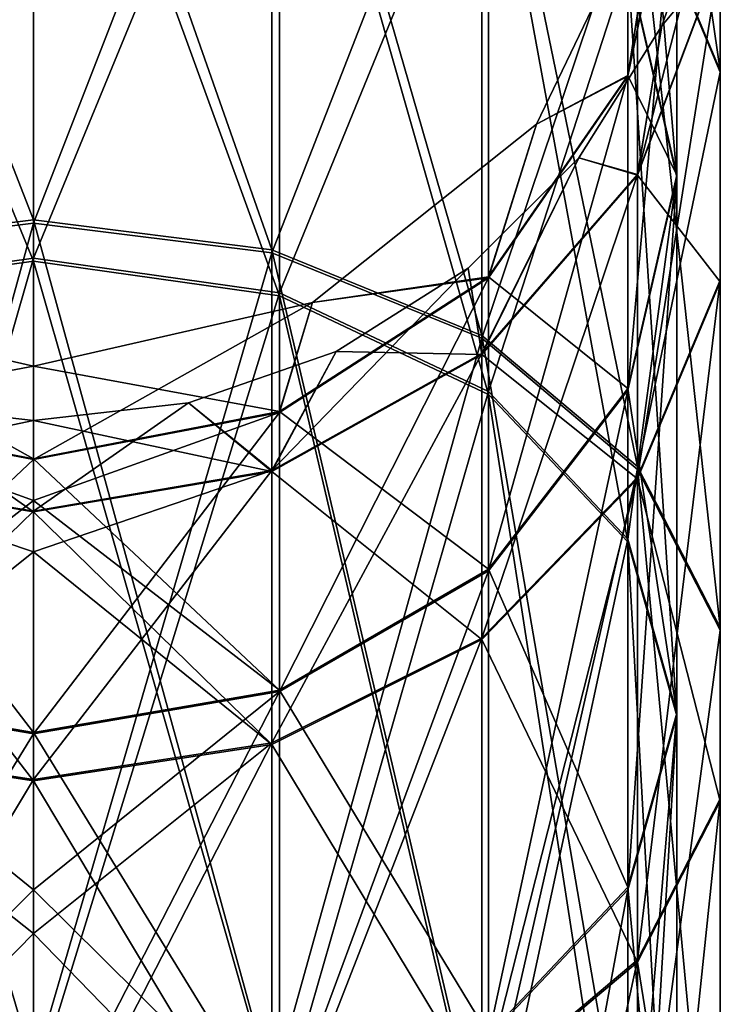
# Model space of a CAD drawing. Header units: millimetres. Extents: x -125 to 171, y -35 to 1363.
# Tile 655 of 656: x 0 to 10, y 1334 to 1348. Entities that reach past the tile are written whole.
import ezdxf

# ---------------------------------------------------------------- set-up
doc = ezdxf.new("R2010")
doc.units = ezdxf.units.MM
doc.header["$LTSCALE"] = 65.185185
for name, color, linetype in [('1560', 7, 'CONTINUOUS'), ('1561', 7, 'CONTINUOUS'), ('1562', 7, 'CONTINUOUS'), ('1563', 7, 'CONTINUOUS'), ('1564', 7, 'CONTINUOUS'), ('1565', 7, 'CONTINUOUS'), ('1570', 7, 'CONTINUOUS'), ('1571', 7, 'CONTINUOUS'), ('1572', 7, 'CONTINUOUS'), ('1575', 7, 'CONTINUOUS'), ('1576', 7, 'CONTINUOUS'), ('1577', 7, 'CONTINUOUS')]:
    doc.layers.add(name, color=color, linetype=linetype)

msp = doc.modelspace()

# ---------------------------------------------------------------- linework, layer by layer
at = {"layer": '1560', "linetype": 'CONTINUOUS'}
for points in [[(10.144, 1352.538, 263.351), (8.92, 1355.786, 264.218), (10.144, 1347.371, 275.859), (10.144, 1352.538, 263.351)], [(10.144, 1347.371, 275.859), (8.92, 1355.786, 264.218), (8.92, 1350.283, 277.537), (10.144, 1347.371, 275.859)], [(3.523, 1354.207, 279.799), (0, 1354.745, 280.109), (3.523, 1344.721, 292.177), (3.523, 1354.207, 279.799)], [(0, 1354.745, 280.109), (0, 1345.161, 292.616), (3.523, 1344.721, 292.177), (0, 1354.745, 280.109)], [(6.621, 1352.657, 278.906), (3.523, 1354.207, 279.799), (6.621, 1343.456, 290.913), (6.621, 1352.657, 278.906)], [(6.621, 1343.456, 290.913), (3.523, 1354.207, 279.799), (3.523, 1344.721, 292.177), (6.621, 1343.456, 290.913)], [(8.92, 1350.283, 277.537), (6.621, 1352.657, 278.906), (8.92, 1341.517, 288.977), (8.92, 1350.283, 277.537)], [(8.92, 1341.517, 288.977), (6.621, 1352.657, 278.906), (6.621, 1343.456, 290.913), (8.92, 1341.517, 288.977)], [(10.144, 1349.082, 262.429), (10.144, 1352.538, 263.351), (10.144, 1344.271, 274.073), (10.144, 1349.082, 262.429)], [(10.144, 1344.271, 274.073), (10.144, 1352.538, 263.351), (10.144, 1347.371, 275.859), (10.144, 1344.271, 274.073)], [(10.144, 1347.371, 275.859), (8.92, 1350.283, 277.537), (10.144, 1339.139, 286.601), (10.144, 1347.371, 275.859)], [(10.144, 1339.139, 286.601), (8.92, 1350.283, 277.537), (8.92, 1341.517, 288.977), (10.144, 1339.139, 286.601)], [(9.28, 1348.031, 250), (10.042, 1350.208, 250), (8.92, 1345.834, 261.563), (9.28, 1348.031, 250)], [(8.92, 1345.834, 261.563), (10.042, 1350.208, 250), (10.144, 1349.082, 262.429), (8.92, 1345.834, 261.563)], [(8.92, 1345.834, 261.563), (10.144, 1349.082, 262.429), (8.92, 1341.359, 272.394), (8.92, 1345.834, 261.563)], [(8.92, 1341.359, 272.394), (10.144, 1349.082, 262.429), (10.144, 1344.271, 274.073), (8.92, 1341.359, 272.394)], [(8.053, 1346.078, 250), (9.28, 1348.031, 250), (8.92, 1345.834, 261.563), (8.053, 1346.078, 250)], [(10.144, 1344.271, 274.073), (10.144, 1347.371, 275.859), (10.144, 1336.608, 284.073), (10.144, 1344.271, 274.073)], [(10.144, 1336.608, 284.073), (10.144, 1347.371, 275.859), (10.144, 1339.139, 286.601), (10.144, 1336.608, 284.073)], [(6.422, 1344.447, 250), (8.053, 1346.078, 250), (6.621, 1343.186, 260.856), (6.422, 1344.447, 250)], [(6.621, 1343.186, 260.856), (8.053, 1346.078, 250), (8.92, 1345.834, 261.563), (6.621, 1343.186, 260.856)], [(6.621, 1343.186, 260.856), (8.92, 1345.834, 261.563), (6.621, 1338.985, 271.026), (6.621, 1343.186, 260.856)], [(6.621, 1338.985, 271.026), (8.92, 1345.834, 261.563), (8.92, 1341.359, 272.394), (6.621, 1338.985, 271.026)], [(3.523, 1344.721, 292.177), (0, 1345.161, 292.616), (3.523, 1332.353, 301.676), (3.523, 1344.721, 292.177)], [(0, 1345.161, 292.616), (0, 1332.664, 302.213), (3.523, 1332.353, 301.676), (0, 1345.161, 292.616)], [(6.621, 1343.456, 290.913), (3.523, 1344.721, 292.177), (6.621, 1331.458, 300.127), (6.621, 1343.456, 290.913)], [(6.621, 1331.458, 300.127), (3.523, 1344.721, 292.177), (3.523, 1332.353, 301.676), (6.621, 1331.458, 300.127)], [(4.469, 1343.22, 250), (6.422, 1344.447, 250), (3.523, 1341.458, 260.395), (4.469, 1343.22, 250)], [(3.523, 1341.458, 260.395), (6.422, 1344.447, 250), (6.621, 1343.186, 260.856), (3.523, 1341.458, 260.395)], [(8.92, 1341.359, 272.394), (10.144, 1344.271, 274.073), (8.92, 1334.23, 281.697), (8.92, 1341.359, 272.394)], [(8.92, 1334.23, 281.697), (10.144, 1344.271, 274.073), (10.144, 1336.608, 284.073), (8.92, 1334.23, 281.697)], [(8.92, 1341.517, 288.977), (6.621, 1343.456, 290.913), (8.92, 1330.088, 297.754), (8.92, 1341.517, 288.977)], [(8.92, 1330.088, 297.754), (6.621, 1343.456, 290.913), (6.621, 1331.458, 300.127), (8.92, 1330.088, 297.754)], [(2.292, 1342.458, 250), (4.469, 1343.22, 250), (3.523, 1341.458, 260.395), (2.292, 1342.458, 250)], [(3.523, 1341.458, 260.395), (6.621, 1343.186, 260.856), (3.523, 1337.435, 270.133), (3.523, 1341.458, 260.395)], [(3.523, 1337.435, 270.133), (6.621, 1343.186, 260.856), (6.621, 1338.985, 271.026), (3.523, 1337.435, 270.133)], [(0, 1342.2, 250), (2.292, 1342.458, 250), (0, 1340.858, 260.235), (0, 1342.2, 250)], [(0, 1340.858, 260.235), (2.292, 1342.458, 250), (3.523, 1341.458, 260.395), (0, 1340.858, 260.235)], [(10.144, 1339.139, 286.601), (8.92, 1341.517, 288.977), (10.144, 1328.406, 294.843), (10.144, 1339.139, 286.601)], [(10.144, 1328.406, 294.843), (8.92, 1341.517, 288.977), (8.92, 1330.088, 297.754), (10.144, 1328.406, 294.843)], [(0, 1340.858, 260.235), (3.523, 1341.458, 260.395), (0, 1340.257, 262.268), (0, 1340.858, 260.235)], [(0, 1340.257, 262.268), (3.523, 1341.458, 260.395), (0, 1336.897, 269.823), (0, 1340.257, 262.268)], [(0, 1336.897, 269.823), (3.523, 1341.458, 260.395), (3.523, 1337.435, 270.133), (0, 1336.897, 269.823)], [(6.621, 1338.985, 271.026), (8.92, 1341.359, 272.394), (6.621, 1332.292, 279.76), (6.621, 1338.985, 271.026)], [(6.621, 1332.292, 279.76), (8.92, 1341.359, 272.394), (8.92, 1334.23, 281.697), (6.621, 1332.292, 279.76)], [(10.144, 1336.608, 284.073), (10.144, 1339.139, 286.601), (10.144, 1326.617, 291.746), (10.144, 1336.608, 284.073)], [(10.144, 1326.617, 291.746), (10.144, 1339.139, 286.601), (10.144, 1328.406, 294.843), (10.144, 1326.617, 291.746)], [(3.523, 1337.435, 270.133), (6.621, 1338.985, 271.026), (3.523, 1331.026, 278.496), (3.523, 1337.435, 270.133)], [(3.523, 1331.026, 278.496), (6.621, 1338.985, 271.026), (6.621, 1332.292, 279.76), (3.523, 1331.026, 278.496)], [(0, 1336.897, 269.823), (3.523, 1337.435, 270.133), (0, 1334.618, 273.335), (0, 1336.897, 269.823)], [(0, 1334.618, 273.335), (3.523, 1337.435, 270.133), (0, 1330.587, 278.057), (0, 1334.618, 273.335)], [(0, 1330.587, 278.057), (3.523, 1337.435, 270.133), (3.523, 1331.026, 278.496), (0, 1330.587, 278.057)], [(8.92, 1334.23, 281.697), (10.144, 1336.608, 284.073), (8.92, 1324.935, 288.835), (8.92, 1334.23, 281.697)], [(8.92, 1324.935, 288.835), (10.144, 1336.608, 284.073), (10.144, 1326.617, 291.746), (8.92, 1324.935, 288.835)], [(6.621, 1332.292, 279.76), (8.92, 1334.23, 281.697), (6.621, 1323.564, 286.463), (6.621, 1332.292, 279.76)], [(6.621, 1323.564, 286.463), (8.92, 1334.23, 281.697), (8.92, 1324.935, 288.835), (6.621, 1323.564, 286.463)]]:
    msp.add_3dface(points, dxfattribs=at)
at = {"layer": '1561', "linetype": 'CONTINUOUS'}
for points in [[(0, 1345.161, 292.616), (0, 1354.745, 280.109), (-3.523, 1354.207, 279.799), (0, 1345.161, 292.616)], [(-3.523, 1344.721, 292.177), (0, 1345.161, 292.616), (-3.523, 1354.207, 279.799), (-3.523, 1344.721, 292.177)], [(0, 1332.664, 302.213), (0, 1345.161, 292.616), (-3.523, 1344.721, 292.177), (0, 1332.664, 302.213)], [(-3.523, 1332.353, 301.676), (0, 1332.664, 302.213), (-3.523, 1344.721, 292.177), (-3.523, 1332.353, 301.676)], [(0, 1342.2, 250), (-3.523, 1341.458, 260.395), (-2.292, 1342.458, 250), (0, 1342.2, 250)], [(0, 1342.2, 250), (0, 1340.858, 260.235), (-3.523, 1341.458, 260.395), (0, 1342.2, 250)], [(0, 1340.858, 260.235), (-3.523, 1337.435, 270.133), (-3.523, 1341.458, 260.395), (0, 1340.858, 260.235)], [(0, 1340.858, 260.235), (0, 1340.257, 262.268), (-3.523, 1337.435, 270.133), (0, 1340.858, 260.235)], [(0, 1340.257, 262.268), (0, 1336.897, 269.823), (-3.523, 1337.435, 270.133), (0, 1340.257, 262.268)], [(0, 1336.897, 269.823), (-3.523, 1331.026, 278.496), (-3.523, 1337.435, 270.133), (0, 1336.897, 269.823)], [(0, 1336.897, 269.823), (0, 1334.618, 273.335), (-3.523, 1331.026, 278.496), (0, 1336.897, 269.823)], [(0, 1334.618, 273.335), (0, 1330.587, 278.057), (-3.523, 1331.026, 278.496), (0, 1334.618, 273.335)]]:
    msp.add_3dface(points, dxfattribs=at)
at = {"layer": '1562', "linetype": 'CONTINUOUS'}
for points in [[(0, 1342.2, 250), (-2.292, 1342.458, 250), (0, 1342.2, 50), (0, 1342.2, 250)], [(0, 1342.2, 50), (-2.292, 1342.458, 250), (-2.292, 1342.458, 50), (0, 1342.2, 50)]]:
    msp.add_3dface(points, dxfattribs=at)
at = {"layer": '1563', "linetype": 'CONTINUOUS'}
for points in [[(10.042, 1350.208, 250), (9.28, 1348.031, 250), (10.042, 1350.208, 50), (10.042, 1350.208, 250)], [(10.042, 1350.208, 50), (9.28, 1348.031, 250), (9.28, 1348.031, 50), (10.042, 1350.208, 50)], [(9.28, 1348.031, 250), (8.053, 1346.078, 250), (9.28, 1348.031, 50), (9.28, 1348.031, 250)], [(9.28, 1348.031, 50), (8.053, 1346.078, 250), (8.053, 1346.078, 50), (9.28, 1348.031, 50)], [(8.053, 1346.078, 250), (6.422, 1344.447, 250), (8.053, 1346.078, 50), (8.053, 1346.078, 250)], [(8.053, 1346.078, 50), (6.422, 1344.447, 250), (6.422, 1344.447, 50), (8.053, 1346.078, 50)], [(6.422, 1344.447, 250), (4.469, 1343.22, 250), (6.422, 1344.447, 50), (6.422, 1344.447, 250)], [(6.422, 1344.447, 50), (4.469, 1343.22, 250), (4.469, 1343.22, 50), (6.422, 1344.447, 50)], [(4.469, 1343.22, 250), (2.292, 1342.458, 250), (4.469, 1343.22, 50), (4.469, 1343.22, 250)], [(4.469, 1343.22, 50), (2.292, 1342.458, 250), (2.292, 1342.458, 50), (4.469, 1343.22, 50)], [(2.292, 1342.458, 250), (0, 1342.2, 250), (2.292, 1342.458, 50), (2.292, 1342.458, 250)], [(0, 1342.2, 250), (0, 1342.2, 50), (2.292, 1342.458, 50), (0, 1342.2, 250)]]:
    msp.add_3dface(points, dxfattribs=at)
at = {"layer": '1564', "linetype": 'CONTINUOUS'}
for points in [[(0, 1345.116, 7.339), (0, 1354.713, 19.836), (3.523, 1354.176, 20.147), (0, 1345.116, 7.339)], [(3.523, 1344.677, 7.779), (0, 1345.116, 7.339), (3.523, 1354.176, 20.147), (3.523, 1344.677, 7.779)], [(6.621, 1352.627, 21.042), (3.523, 1344.677, 7.779), (3.523, 1354.176, 20.147), (6.621, 1352.627, 21.042)], [(6.621, 1343.413, 9.044), (3.523, 1344.677, 7.779), (6.621, 1352.627, 21.042), (6.621, 1343.413, 9.044)], [(8.92, 1350.254, 22.412), (6.621, 1343.413, 9.044), (6.621, 1352.627, 21.042), (8.92, 1350.254, 22.412)], [(10.144, 1352.524, 36.596), (10.144, 1347.343, 24.094), (8.92, 1350.254, 22.412), (10.144, 1352.524, 36.596)], [(10.144, 1352.524, 36.596), (10.144, 1349.069, 37.522), (10.144, 1347.343, 24.094), (10.144, 1352.524, 36.596)], [(8.92, 1341.477, 10.983), (6.621, 1343.413, 9.044), (8.92, 1350.254, 22.412), (8.92, 1341.477, 10.983)], [(10.144, 1347.343, 24.094), (8.92, 1341.477, 10.983), (8.92, 1350.254, 22.412), (10.144, 1347.343, 24.094)], [(10.042, 1350.208, 50), (9.28, 1348.031, 50), (10.144, 1349.069, 37.522), (10.042, 1350.208, 50)], [(10.144, 1349.069, 37.522), (9.28, 1348.031, 50), (8.92, 1345.822, 38.392), (10.144, 1349.069, 37.522)], [(10.144, 1349.069, 37.522), (8.92, 1345.822, 38.392), (10.144, 1344.246, 25.883), (10.144, 1349.069, 37.522)], [(10.144, 1349.069, 37.522), (10.144, 1344.246, 25.883), (10.144, 1347.343, 24.094), (10.144, 1349.069, 37.522)], [(9.28, 1348.031, 50), (8.053, 1346.078, 50), (8.92, 1345.822, 38.392), (9.28, 1348.031, 50)], [(10.144, 1339.101, 13.361), (8.92, 1341.477, 10.983), (10.144, 1347.343, 24.094), (10.144, 1339.101, 13.361)], [(10.144, 1344.246, 25.883), (10.144, 1339.101, 13.361), (10.144, 1347.343, 24.094), (10.144, 1344.246, 25.883)], [(8.053, 1346.078, 50), (6.422, 1344.447, 50), (6.621, 1343.175, 39.101), (8.053, 1346.078, 50)], [(8.92, 1345.822, 38.392), (8.053, 1346.078, 50), (6.621, 1343.175, 39.101), (8.92, 1345.822, 38.392)], [(8.92, 1345.822, 38.392), (6.621, 1343.175, 39.101), (8.92, 1341.335, 27.565), (8.92, 1345.822, 38.392)], [(8.92, 1345.822, 38.392), (8.92, 1341.335, 27.565), (10.144, 1344.246, 25.883), (8.92, 1345.822, 38.392)], [(0, 1332.609, -2.245), (0, 1345.116, 7.339), (3.523, 1344.677, 7.779), (0, 1332.609, -2.245)], [(3.523, 1332.299, -1.707), (0, 1332.609, -2.245), (3.523, 1344.677, 7.779), (3.523, 1332.299, -1.707)], [(6.621, 1343.413, 9.044), (3.523, 1332.299, -1.707), (3.523, 1344.677, 7.779), (6.621, 1343.413, 9.044)], [(6.422, 1344.447, 50), (4.469, 1343.22, 50), (6.621, 1343.175, 39.101), (6.422, 1344.447, 50)], [(8.92, 1341.335, 27.565), (10.144, 1336.573, 15.892), (10.144, 1344.246, 25.883), (8.92, 1341.335, 27.565)], [(10.144, 1336.573, 15.892), (10.144, 1339.101, 13.361), (10.144, 1344.246, 25.883), (10.144, 1336.573, 15.892)], [(6.621, 1331.406, -0.157), (3.523, 1332.299, -1.707), (6.621, 1343.413, 9.044), (6.621, 1331.406, -0.157)], [(8.92, 1341.477, 10.983), (6.621, 1331.406, -0.157), (6.621, 1343.413, 9.044), (8.92, 1341.477, 10.983)], [(4.469, 1343.22, 50), (2.292, 1342.458, 50), (3.523, 1341.447, 39.564), (4.469, 1343.22, 50)], [(6.621, 1343.175, 39.101), (4.469, 1343.22, 50), (3.523, 1341.447, 39.564), (6.621, 1343.175, 39.101)], [(6.621, 1343.175, 39.101), (3.523, 1341.447, 39.564), (6.621, 1338.963, 28.936), (6.621, 1343.175, 39.101)], [(6.621, 1343.175, 39.101), (6.621, 1338.963, 28.936), (8.92, 1341.335, 27.565), (6.621, 1343.175, 39.101)], [(2.292, 1342.458, 50), (0, 1342.2, 50), (3.523, 1341.447, 39.564), (2.292, 1342.458, 50)], [(3.523, 1341.447, 39.564), (0, 1342.2, 50), (0, 1340.847, 39.725), (3.523, 1341.447, 39.564)], [(8.92, 1330.037, 2.217), (6.621, 1331.406, -0.157), (8.92, 1341.477, 10.983), (8.92, 1330.037, 2.217)], [(10.144, 1339.101, 13.361), (8.92, 1330.037, 2.217), (8.92, 1341.477, 10.983), (10.144, 1339.101, 13.361)], [(3.523, 1341.447, 39.564), (0, 1340.847, 39.725), (3.523, 1337.414, 29.83), (3.523, 1341.447, 39.564)], [(3.523, 1341.447, 39.564), (3.523, 1337.414, 29.83), (6.621, 1338.963, 28.936), (3.523, 1341.447, 39.564)], [(6.621, 1338.963, 28.936), (8.92, 1334.197, 18.27), (8.92, 1341.335, 27.565), (6.621, 1338.963, 28.936)], [(8.92, 1334.197, 18.27), (10.144, 1336.573, 15.892), (8.92, 1341.335, 27.565), (8.92, 1334.197, 18.27)], [(3.523, 1337.414, 29.83), (0, 1340.847, 39.725), (0, 1340.257, 37.732), (3.523, 1337.414, 29.83)], [(0, 1336.876, 30.141), (3.523, 1337.414, 29.83), (0, 1340.257, 37.732), (0, 1336.876, 30.141)], [(10.144, 1328.359, 5.129), (8.92, 1330.037, 2.217), (10.144, 1339.101, 13.361), (10.144, 1328.359, 5.129)], [(10.144, 1336.573, 15.892), (10.144, 1328.359, 5.129), (10.144, 1339.101, 13.361), (10.144, 1336.573, 15.892)], [(3.523, 1337.414, 29.83), (6.621, 1332.26, 20.208), (6.621, 1338.963, 28.936), (3.523, 1337.414, 29.83)], [(6.621, 1332.26, 20.208), (8.92, 1334.197, 18.27), (6.621, 1338.963, 28.936), (6.621, 1332.26, 20.208)], [(0, 1336.876, 30.141), (3.523, 1330.996, 21.474), (3.523, 1337.414, 29.83), (0, 1336.876, 30.141)], [(3.523, 1330.996, 21.474), (6.621, 1332.26, 20.208), (3.523, 1337.414, 29.83), (3.523, 1330.996, 21.474)], [(0, 1334.618, 26.665), (3.523, 1330.996, 21.474), (0, 1336.876, 30.141), (0, 1334.618, 26.665)], [(8.92, 1334.197, 18.27), (10.144, 1326.573, 8.229), (10.144, 1336.573, 15.892), (8.92, 1334.197, 18.27)], [(10.144, 1326.573, 8.229), (10.144, 1328.359, 5.129), (10.144, 1336.573, 15.892), (10.144, 1326.573, 8.229)], [(0, 1330.557, 21.913), (3.523, 1330.996, 21.474), (0, 1334.618, 26.665), (0, 1330.557, 21.913)], [(6.621, 1332.26, 20.208), (8.92, 1324.894, 11.141), (8.92, 1334.197, 18.27), (6.621, 1332.26, 20.208)], [(8.92, 1324.894, 11.141), (10.144, 1326.573, 8.229), (8.92, 1334.197, 18.27), (8.92, 1324.894, 11.141)]]:
    msp.add_3dface(points, dxfattribs=at)
at = {"layer": '1565', "linetype": 'CONTINUOUS'}
for points in [[(0, 1354.713, 19.836), (0, 1345.116, 7.339), (-3.523, 1344.677, 7.779), (0, 1354.713, 19.836)], [(-3.523, 1354.176, 20.147), (0, 1354.713, 19.836), (-3.523, 1344.677, 7.779), (-3.523, 1354.176, 20.147)], [(0, 1345.116, 7.339), (0, 1332.609, -2.245), (-3.523, 1332.299, -1.707), (0, 1345.116, 7.339)], [(-3.523, 1344.677, 7.779), (0, 1345.116, 7.339), (-3.523, 1332.299, -1.707), (-3.523, 1344.677, 7.779)], [(0, 1340.847, 39.725), (-2.292, 1342.458, 50), (-3.523, 1341.447, 39.564), (0, 1340.847, 39.725)], [(0, 1342.2, 50), (-2.292, 1342.458, 50), (0, 1340.847, 39.725), (0, 1342.2, 50)], [(0, 1340.257, 37.732), (0, 1340.847, 39.725), (-3.523, 1341.447, 39.564), (0, 1340.257, 37.732)], [(0, 1336.876, 30.141), (0, 1340.257, 37.732), (-3.523, 1341.447, 39.564), (0, 1336.876, 30.141)], [(0, 1336.876, 30.141), (-3.523, 1341.447, 39.564), (-3.523, 1337.414, 29.83), (0, 1336.876, 30.141)], [(0, 1330.557, 21.913), (0, 1334.618, 26.665), (-3.523, 1337.414, 29.83), (0, 1330.557, 21.913)], [(0, 1330.557, 21.913), (-3.523, 1337.414, 29.83), (-3.523, 1330.996, 21.474), (0, 1330.557, 21.913)], [(0, 1334.618, 26.665), (0, 1336.876, 30.141), (-3.523, 1337.414, 29.83), (0, 1334.618, 26.665)]]:
    msp.add_3dface(points, dxfattribs=at)
at = {"layer": '1570', "linetype": 'CONTINUOUS'}
for points in [[(9.5, 1350.796, 37.059), (8.777, 1354.308, 36.118), (9.5, 1345.795, 24.989), (9.5, 1350.796, 37.059)], [(8.777, 1354.308, 36.118), (8.777, 1348.943, 23.17), (9.5, 1345.795, 24.989), (8.777, 1354.308, 36.118)], [(0, 1344.551, 7.905), (3.635, 1344.04, 8.417), (0, 1354.021, 20.237), (0, 1344.551, 7.905)], [(0, 1354.021, 20.237), (3.635, 1344.04, 8.417), (3.635, 1353.395, 20.598), (0, 1354.021, 20.237)], [(3.635, 1344.04, 8.417), (6.718, 1342.584, 9.874), (3.635, 1353.395, 20.598), (3.635, 1344.04, 8.417)], [(3.635, 1353.395, 20.598), (6.718, 1342.584, 9.874), (6.718, 1351.611, 21.628), (3.635, 1353.395, 20.598)], [(6.718, 1342.584, 9.874), (8.777, 1340.406, 12.054), (6.718, 1351.611, 21.628), (6.718, 1342.584, 9.874)], [(6.718, 1351.611, 21.628), (8.777, 1340.406, 12.054), (8.777, 1348.943, 23.17), (6.718, 1351.611, 21.628)], [(9.5, 1350.796, 37.059), (8.777, 1347.285, 38), (9.262, 1350.386, 50), (9.5, 1350.796, 37.059)], [(8.777, 1347.285, 38), (9.5, 1350.796, 37.059), (8.777, 1342.647, 26.807), (8.777, 1347.285, 38)], [(9.5, 1350.796, 37.059), (9.5, 1345.795, 24.989), (8.777, 1342.647, 26.807), (9.5, 1350.796, 37.059)], [(9.262, 1350.386, 50), (8.777, 1347.285, 38), (7.427, 1346.577, 50), (9.262, 1350.386, 50)], [(8.777, 1340.406, 12.054), (9.5, 1337.837, 14.626), (8.777, 1348.943, 23.17), (8.777, 1340.406, 12.054)], [(8.777, 1348.943, 23.17), (9.5, 1337.837, 14.626), (9.5, 1345.795, 24.989), (8.777, 1348.943, 23.17)], [(8.777, 1347.285, 38), (6.718, 1344.308, 38.798), (7.427, 1346.577, 50), (8.777, 1347.285, 38)], [(6.718, 1344.308, 38.798), (8.777, 1347.285, 38), (6.718, 1339.978, 28.349), (6.718, 1344.308, 38.798)], [(8.777, 1347.285, 38), (8.777, 1342.647, 26.807), (6.718, 1339.978, 28.349), (8.777, 1347.285, 38)], [(7.427, 1346.577, 50), (6.718, 1344.308, 38.798), (4.122, 1343.941, 50), (7.427, 1346.577, 50)], [(9.5, 1337.837, 14.626), (8.777, 1335.267, 17.198), (9.5, 1345.795, 24.989), (9.5, 1337.837, 14.626)], [(9.5, 1345.795, 24.989), (8.777, 1335.267, 17.198), (8.777, 1342.647, 26.807), (9.5, 1345.795, 24.989)], [(0, 1332.21, -1.552), (3.635, 1331.848, -0.925), (0, 1344.551, 7.905), (0, 1332.21, -1.552)], [(0, 1344.551, 7.905), (3.635, 1331.848, -0.925), (3.635, 1344.04, 8.417), (0, 1344.551, 7.905)], [(6.718, 1344.308, 38.798), (3.635, 1342.318, 39.331), (4.122, 1343.941, 50), (6.718, 1344.308, 38.798)], [(3.635, 1342.318, 39.331), (6.718, 1344.308, 38.798), (3.635, 1338.195, 29.379), (3.635, 1342.318, 39.331)], [(6.718, 1344.308, 38.798), (6.718, 1339.978, 28.349), (3.635, 1338.195, 29.379), (6.718, 1344.308, 38.798)], [(3.635, 1331.848, -0.925), (6.718, 1330.82, 0.859), (3.635, 1344.04, 8.417), (3.635, 1331.848, -0.925)], [(3.635, 1344.04, 8.417), (6.718, 1330.82, 0.859), (6.718, 1342.584, 9.874), (3.635, 1344.04, 8.417)], [(0, 1341.62, 39.518), (0, 1343, 50), (4.122, 1343.941, 50), (0, 1341.62, 39.518)], [(3.635, 1342.318, 39.331), (0, 1341.62, 39.518), (4.122, 1343.941, 50), (3.635, 1342.318, 39.331)], [(8.777, 1335.267, 17.198), (6.718, 1333.089, 19.379), (8.777, 1342.647, 26.807), (8.777, 1335.267, 17.198)], [(8.777, 1342.647, 26.807), (6.718, 1333.089, 19.379), (6.718, 1339.978, 28.349), (8.777, 1342.647, 26.807)], [(6.718, 1330.82, 0.859), (8.777, 1329.281, 3.529), (6.718, 1342.584, 9.874), (6.718, 1330.82, 0.859)], [(6.718, 1342.584, 9.874), (8.777, 1329.281, 3.529), (8.777, 1340.406, 12.054), (6.718, 1342.584, 9.874)], [(0, 1341.62, 39.518), (3.635, 1342.318, 39.331), (0, 1341.018, 37.485), (0, 1341.62, 39.518)], [(3.635, 1342.318, 39.331), (3.635, 1338.195, 29.379), (0, 1337.569, 29.741), (3.635, 1342.318, 39.331)], [(3.635, 1342.318, 39.331), (0, 1337.569, 29.741), (0, 1341.018, 37.485), (3.635, 1342.318, 39.331)], [(8.777, 1329.281, 3.529), (9.5, 1327.466, 6.679), (8.777, 1340.406, 12.054), (8.777, 1329.281, 3.529)], [(8.777, 1340.406, 12.054), (9.5, 1327.466, 6.679), (9.5, 1337.837, 14.626), (8.777, 1340.406, 12.054)], [(6.718, 1333.089, 19.379), (3.635, 1331.634, 20.836), (6.718, 1339.978, 28.349), (6.718, 1333.089, 19.379)], [(6.718, 1339.978, 28.349), (3.635, 1331.634, 20.836), (3.635, 1338.195, 29.379), (6.718, 1339.978, 28.349)], [(3.635, 1331.634, 20.836), (0, 1331.123, 21.347), (3.635, 1338.195, 29.379), (3.635, 1331.634, 20.836)], [(0, 1331.123, 21.347), (0, 1335.265, 26.195), (3.635, 1338.195, 29.379), (0, 1331.123, 21.347)], [(3.635, 1338.195, 29.379), (0, 1335.265, 26.195), (0, 1337.569, 29.741), (3.635, 1338.195, 29.379)], [(9.5, 1327.466, 6.679), (8.777, 1325.651, 9.829), (9.5, 1337.837, 14.626), (9.5, 1327.466, 6.679)], [(9.5, 1337.837, 14.626), (8.777, 1325.651, 9.829), (8.777, 1335.267, 17.198), (9.5, 1337.837, 14.626)], [(8.777, 1325.651, 9.829), (6.718, 1324.112, 12.499), (8.777, 1335.267, 17.198), (8.777, 1325.651, 9.829)], [(8.777, 1335.267, 17.198), (6.718, 1324.112, 12.499), (6.718, 1333.089, 19.379), (8.777, 1335.267, 17.198)]]:
    msp.add_3dface(points, dxfattribs=at)
at = {"layer": '1571', "linetype": 'CONTINUOUS'}
for points in [[(9.262, 1350.386, 50), (7.427, 1346.577, 50), (9.262, 1350.386, 250), (9.262, 1350.386, 50)], [(9.262, 1350.386, 250), (7.427, 1346.577, 50), (7.427, 1346.577, 250), (9.262, 1350.386, 250)], [(7.427, 1346.577, 50), (4.122, 1343.941, 50), (7.427, 1346.577, 250), (7.427, 1346.577, 50)], [(7.427, 1346.577, 250), (4.122, 1343.941, 50), (4.122, 1343.941, 250), (7.427, 1346.577, 250)], [(4.122, 1343.941, 50), (0, 1343, 50), (4.122, 1343.941, 250), (4.122, 1343.941, 50)], [(0, 1343, 50), (0, 1343, 250), (4.122, 1343.941, 250), (0, 1343, 50)]]:
    msp.add_3dface(points, dxfattribs=at)
at = {"layer": '1572', "linetype": 'CONTINUOUS'}
for points in [[(0, 1354.052, 279.71), (3.635, 1353.425, 279.348), (0, 1344.595, 292.051), (0, 1354.052, 279.71)], [(0, 1344.595, 292.051), (3.635, 1353.425, 279.348), (3.635, 1344.083, 291.54), (0, 1344.595, 292.051)], [(3.635, 1353.425, 279.348), (6.718, 1351.641, 278.32), (3.635, 1344.083, 291.54), (3.635, 1353.425, 279.348)], [(3.635, 1344.083, 291.54), (6.718, 1351.641, 278.32), (6.718, 1342.626, 290.084), (3.635, 1344.083, 291.54)], [(6.718, 1351.641, 278.32), (8.777, 1348.971, 276.781), (6.718, 1342.626, 290.084), (6.718, 1351.641, 278.32)], [(9.5, 1350.81, 262.89), (9.262, 1350.386, 250), (8.777, 1347.297, 261.953), (9.5, 1350.81, 262.89)], [(9.5, 1350.81, 262.89), (8.777, 1347.297, 261.953), (9.5, 1345.821, 274.966), (9.5, 1350.81, 262.89)], [(8.777, 1348.971, 276.781), (9.5, 1350.81, 262.89), (9.5, 1345.821, 274.966), (8.777, 1348.971, 276.781)], [(9.262, 1350.386, 250), (7.427, 1346.577, 250), (8.777, 1347.297, 261.953), (9.262, 1350.386, 250)], [(6.718, 1342.626, 290.084), (8.777, 1348.971, 276.781), (8.777, 1340.446, 287.906), (6.718, 1342.626, 290.084)], [(8.777, 1348.971, 276.781), (9.5, 1345.821, 274.966), (8.777, 1340.446, 287.906), (8.777, 1348.971, 276.781)], [(8.777, 1347.297, 261.953), (7.427, 1346.577, 250), (6.718, 1344.319, 261.159), (8.777, 1347.297, 261.953)], [(8.777, 1347.297, 261.953), (6.718, 1344.319, 261.159), (8.777, 1342.671, 273.151), (8.777, 1347.297, 261.953)], [(9.5, 1345.821, 274.966), (8.777, 1347.297, 261.953), (8.777, 1342.671, 273.151), (9.5, 1345.821, 274.966)], [(7.427, 1346.577, 250), (4.122, 1343.941, 250), (6.718, 1344.319, 261.159), (7.427, 1346.577, 250)], [(9.5, 1345.821, 274.966), (8.777, 1342.671, 273.151), (9.5, 1337.874, 285.337), (9.5, 1345.821, 274.966)], [(8.777, 1340.446, 287.906), (9.5, 1345.821, 274.966), (9.5, 1337.874, 285.337), (8.777, 1340.446, 287.906)], [(0, 1344.595, 292.051), (3.635, 1344.083, 291.54), (0, 1332.263, 301.521), (0, 1344.595, 292.051)], [(6.718, 1344.319, 261.159), (4.122, 1343.941, 250), (3.635, 1342.33, 260.628), (6.718, 1344.319, 261.159)], [(6.718, 1344.319, 261.159), (3.635, 1342.33, 260.628), (6.718, 1340.001, 271.612), (6.718, 1344.319, 261.159)], [(8.777, 1342.671, 273.151), (6.718, 1344.319, 261.159), (6.718, 1340.001, 271.612), (8.777, 1342.671, 273.151)], [(0, 1332.263, 301.521), (3.635, 1344.083, 291.54), (3.635, 1331.902, 300.895), (0, 1332.263, 301.521)], [(3.635, 1344.083, 291.54), (6.718, 1342.626, 290.084), (3.635, 1331.902, 300.895), (3.635, 1344.083, 291.54)], [(4.122, 1343.941, 250), (0, 1343, 250), (3.635, 1342.33, 260.628), (4.122, 1343.941, 250)], [(3.635, 1342.33, 260.628), (0, 1343, 250), (0, 1341.631, 260.441), (3.635, 1342.33, 260.628)], [(8.777, 1342.671, 273.151), (6.718, 1340.001, 271.612), (8.777, 1335.302, 282.767), (8.777, 1342.671, 273.151)], [(9.5, 1337.874, 285.337), (8.777, 1342.671, 273.151), (8.777, 1335.302, 282.767), (9.5, 1337.874, 285.337)], [(3.635, 1331.902, 300.895), (6.718, 1342.626, 290.084), (6.718, 1330.872, 299.111), (3.635, 1331.902, 300.895)], [(6.718, 1342.626, 290.084), (8.777, 1340.446, 287.906), (6.718, 1330.872, 299.111), (6.718, 1342.626, 290.084)], [(3.635, 1342.33, 260.628), (0, 1341.631, 260.441), (3.635, 1338.216, 270.584), (3.635, 1342.33, 260.628)], [(6.718, 1340.001, 271.612), (3.635, 1342.33, 260.628), (3.635, 1338.216, 270.584), (6.718, 1340.001, 271.612)], [(0, 1341.631, 260.441), (0, 1341.018, 262.515), (3.635, 1338.216, 270.584), (0, 1341.631, 260.441)], [(3.635, 1338.216, 270.584), (0, 1341.018, 262.515), (0, 1337.59, 270.222), (3.635, 1338.216, 270.584)], [(6.718, 1330.872, 299.111), (8.777, 1340.446, 287.906), (8.777, 1329.33, 296.443), (6.718, 1330.872, 299.111)], [(8.777, 1340.446, 287.906), (9.5, 1337.874, 285.337), (8.777, 1329.33, 296.443), (8.777, 1340.446, 287.906)], [(6.718, 1340.001, 271.612), (3.635, 1338.216, 270.584), (6.718, 1333.121, 280.589), (6.718, 1340.001, 271.612)], [(8.777, 1335.302, 282.767), (6.718, 1340.001, 271.612), (6.718, 1333.121, 280.589), (8.777, 1335.302, 282.767)], [(3.635, 1338.216, 270.584), (0, 1337.59, 270.222), (3.635, 1331.664, 279.134), (3.635, 1338.216, 270.584)], [(6.718, 1333.121, 280.589), (3.635, 1338.216, 270.584), (3.635, 1331.664, 279.134), (6.718, 1333.121, 280.589)], [(9.5, 1337.874, 285.337), (8.777, 1335.302, 282.767), (9.5, 1327.511, 293.295), (9.5, 1337.874, 285.337)], [(8.777, 1329.33, 296.443), (9.5, 1337.874, 285.337), (9.5, 1327.511, 293.295), (8.777, 1329.33, 296.443)], [(0, 1337.59, 270.222), (0, 1335.265, 273.805), (3.635, 1331.664, 279.134), (0, 1337.59, 270.222)], [(3.635, 1331.664, 279.134), (0, 1335.265, 273.805), (0, 1331.153, 278.623), (3.635, 1331.664, 279.134)], [(8.777, 1335.302, 282.767), (6.718, 1333.121, 280.589), (8.777, 1325.693, 290.147), (8.777, 1335.302, 282.767)], [(9.5, 1327.511, 293.295), (8.777, 1335.302, 282.767), (8.777, 1325.693, 290.147), (9.5, 1327.511, 293.295)]]:
    msp.add_3dface(points, dxfattribs=at)
at = {"layer": '1575', "linetype": 'CONTINUOUS'}
for points in [[(0, 1354.052, 279.71), (0, 1344.595, 292.051), (-3.635, 1344.083, 291.54), (0, 1354.052, 279.71)], [(0, 1354.052, 279.71), (-3.635, 1344.083, 291.54), (-3.635, 1353.425, 279.348), (0, 1354.052, 279.71)], [(0, 1344.595, 292.051), (0, 1332.263, 301.521), (-3.635, 1331.902, 300.895), (0, 1344.595, 292.051)], [(0, 1344.595, 292.051), (-3.635, 1331.902, 300.895), (-3.635, 1344.083, 291.54), (0, 1344.595, 292.051)], [(0, 1341.631, 260.441), (0, 1343, 250), (-4.122, 1343.941, 250), (0, 1341.631, 260.441)], [(-3.635, 1342.33, 260.628), (0, 1341.631, 260.441), (-4.122, 1343.941, 250), (-3.635, 1342.33, 260.628)], [(0, 1341.018, 262.515), (0, 1341.631, 260.441), (-3.635, 1342.33, 260.628), (0, 1341.018, 262.515)], [(0, 1337.59, 270.222), (0, 1341.018, 262.515), (-3.635, 1342.33, 260.628), (0, 1337.59, 270.222)], [(-3.635, 1338.216, 270.584), (0, 1337.59, 270.222), (-3.635, 1342.33, 260.628), (-3.635, 1338.216, 270.584)], [(0, 1335.265, 273.805), (0, 1337.59, 270.222), (-3.635, 1338.216, 270.584), (0, 1335.265, 273.805)], [(0, 1331.153, 278.623), (0, 1335.265, 273.805), (-3.635, 1338.216, 270.584), (0, 1331.153, 278.623)], [(-3.635, 1331.664, 279.134), (0, 1331.153, 278.623), (-3.635, 1338.216, 270.584), (-3.635, 1331.664, 279.134)]]:
    msp.add_3dface(points, dxfattribs=at)
at = {"layer": '1576', "linetype": 'CONTINUOUS'}
for points in [[(0, 1343, 250), (0, 1343, 50), (-4.122, 1343.941, 50), (0, 1343, 250)], [(-4.122, 1343.941, 250), (0, 1343, 250), (-4.122, 1343.941, 50), (-4.122, 1343.941, 250)]]:
    msp.add_3dface(points, dxfattribs=at)
at = {"layer": '1577', "linetype": 'CONTINUOUS'}
for points in [[(0, 1344.551, 7.905), (0, 1354.021, 20.237), (-3.635, 1353.395, 20.598), (0, 1344.551, 7.905)], [(0, 1344.551, 7.905), (-3.635, 1353.395, 20.598), (-3.635, 1344.04, 8.417), (0, 1344.551, 7.905)], [(0, 1332.21, -1.552), (0, 1344.551, 7.905), (-3.635, 1344.04, 8.417), (0, 1332.21, -1.552)], [(0, 1332.21, -1.552), (-3.635, 1344.04, 8.417), (-3.635, 1331.848, -0.925), (0, 1332.21, -1.552)], [(-4.122, 1343.941, 50), (0, 1343, 50), (-3.635, 1342.318, 39.331), (-4.122, 1343.941, 50)], [(0, 1343, 50), (0, 1341.62, 39.518), (-3.635, 1342.318, 39.331), (0, 1343, 50)], [(-3.635, 1342.318, 39.331), (0, 1341.62, 39.518), (-3.635, 1338.195, 29.379), (-3.635, 1342.318, 39.331)], [(0, 1341.62, 39.518), (0, 1341.018, 37.485), (-3.635, 1338.195, 29.379), (0, 1341.62, 39.518)], [(0, 1341.018, 37.485), (0, 1337.569, 29.741), (-3.635, 1338.195, 29.379), (0, 1341.018, 37.485)], [(-3.635, 1338.195, 29.379), (0, 1337.569, 29.741), (-3.635, 1331.634, 20.836), (-3.635, 1338.195, 29.379)], [(0, 1337.569, 29.741), (0, 1335.265, 26.195), (-3.635, 1331.634, 20.836), (0, 1337.569, 29.741)], [(0, 1335.265, 26.195), (0, 1331.123, 21.347), (-3.635, 1331.634, 20.836), (0, 1335.265, 26.195)]]:
    msp.add_3dface(points, dxfattribs=at)

doc.saveas('drawing.dxf')
